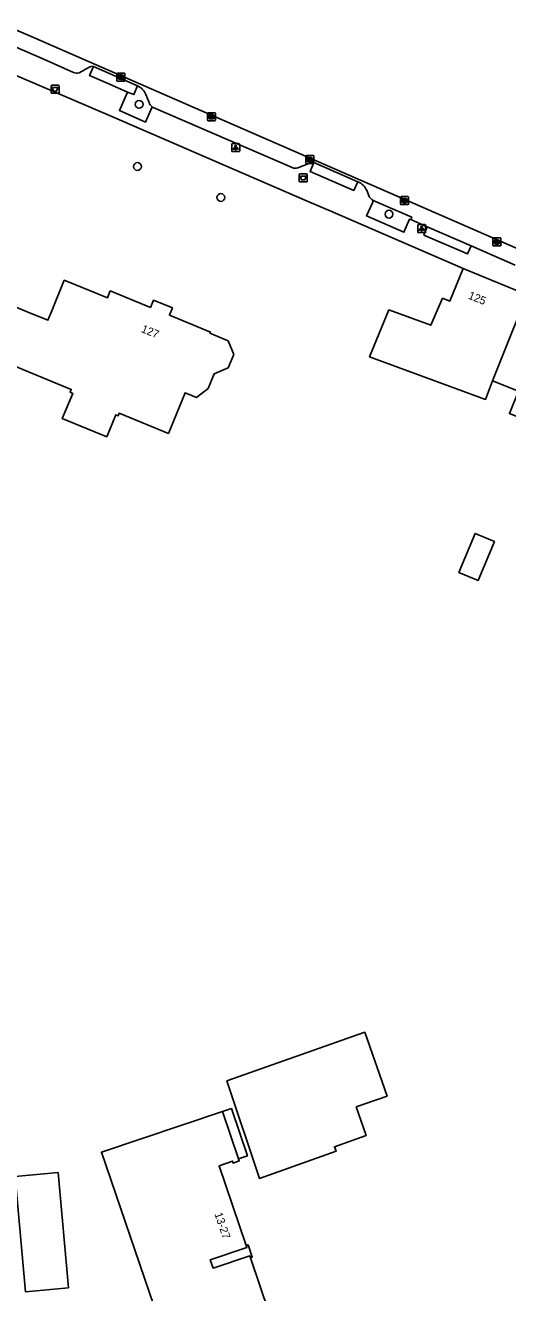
# Model space of a CAD drawing. Extents: x 159377 to 159983, y 382996 to 383595.
# Drawn here: x 159777.8 to 159838.1, y 383403.5 to 383561.8 of the extents above; entities that cross this region are included whole.
import ezdxf

# ---------------------------------------------------------------- set-up
doc = ezdxf.new("R2010")
doc.units = 0
for name, color, linetype in [('IMGEO_Afvalbak', 7, 'Continuous'), ('IMGEO_Boom', 7, 'Continuous'), ('IMGEO_Kolk', 7, 'Continuous'), ('IMGEO_Lichtpunt', 7, 'Continuous'), ('IMGEO_Pand', 7, 'Continuous'), ('IMGEO_Pand_nummerreeks', 7, 'Continuous'), ('IMGEO_Parkeervlak_open', 7, 'Continuous'), ('IMGEO_Rijbaan_lokaal_open', 7, 'Continuous'), ('IMGEO_Voetpad_op_trap', 7, 'Continuous'), ('IMGEO_Voetpad_open', 7, 'Continuous')]:
    doc.layers.add(name, color=color, linetype=linetype)

msp = doc.modelspace()

# ---------------------------------------------------------------- linework, layer by layer
at = {"layer": 'IMGEO_Afvalbak'}
for p, q in [((159781, 383553.44), (159781, 383554.24)), ((159781, 383554.24), (159781, 383553.44)), ((159781.1, 383554.34), (159781.89, 383554.34)), ((159781.89, 383554.34), (159781.1, 383554.34)), ((159781.99, 383554.24), (159781.99, 383553.44)), ((159781.99, 383553.44), (159781.99, 383554.24)), ((159781.89, 383553.34), (159781.1, 383553.34)), ((159781.1, 383553.34), (159781.89, 383553.34)), ((159812.05, 383542.36), (159812.05, 383543.16)), ((159812.05, 383543.16), (159812.05, 383542.36)), ((159812.15, 383543.26), (159812.94, 383543.26)), ((159812.94, 383543.26), (159812.15, 383543.26)), ((159813.04, 383543.16), (159813.04, 383542.36)), ((159813.04, 383542.36), (159813.04, 383543.16)), ((159812.94, 383542.26), (159812.15, 383542.26)), ((159812.15, 383542.26), (159812.94, 383542.26))]:
    msp.add_line(p, q, dxfattribs=at)
for points in [[(159781.14, 383554.05), (159781.84, 383554.05), (159781.69, 383553.58), (159781.29, 383553.58), (159781.14, 383554.05)], [(159812.19, 383542.98), (159812.89, 383542.98), (159812.74, 383542.51), (159812.34, 383542.51), (159812.19, 383542.98)]]:
    msp.add_lwpolyline(points, dxfattribs=at)
for centre, start, end in [((159781.1, 383554.24), 90, 180), ((159781.1, 383554.24), 90, 180), ((159781.89, 383554.24), 0, 90), ((159781.89, 383554.24), 360, 90), ((159781.1, 383553.44), 180, 270), ((159781.1, 383553.44), 180, 270), ((159781.89, 383553.44), 270, 0), ((159781.89, 383553.44), 270, 0), ((159812.15, 383543.16), 90, 180), ((159812.15, 383543.16), 90, 180), ((159812.94, 383543.16), 0, 90), ((159812.94, 383543.16), 360, 90), ((159812.15, 383542.36), 180, 270), ((159812.15, 383542.36), 180, 270), ((159812.94, 383542.36), 270, 0), ((159812.94, 383542.36), 270, 0)]:
    msp.add_arc(centre, 0.1, start, end, dxfattribs=at)
at = {"layer": 'IMGEO_Boom'}
for centre in [(159792.01, 383551.95), (159791.8, 383544.18), (159802.24, 383540.32), (159823.28, 383538.23)]:
    msp.add_circle(centre, 0.489, dxfattribs=at)
at = {"layer": 'IMGEO_Kolk'}
for p, q in [((159789.24, 383554.92), (159789.24, 383555.77)), ((159789.31, 383555.85), (159790.16, 383555.85)), ((159789.73, 383555.63), (159789.75, 383555.63)), ((159790.24, 383555.77), (159790.24, 383554.92)), ((159790.16, 383554.85), (159789.31, 383554.85)), ((159789.75, 383555.07), (159789.72, 383555.07)), ((159800.57, 383549.97), (159800.57, 383550.83)), ((159800.64, 383550.9), (159801.49, 383550.9)), ((159801.57, 383550.83), (159801.57, 383549.97)), ((159801.49, 383549.9), (159800.64, 383549.9)), ((159801.05, 383550.68), (159801.08, 383550.68)), ((159801.08, 383550.12), (159801.05, 383550.12)), ((159812.88, 383544.62), (159812.88, 383545.47)), ((159812.96, 383545.55), (159813.81, 383545.55)), ((159813.81, 383544.55), (159812.96, 383544.55)), ((159813.37, 383545.33), (159813.4, 383545.33)), ((159813.39, 383544.77), (159813.37, 383544.77)), ((159813.88, 383545.47), (159813.88, 383544.62)), ((159824.72, 383539.49), (159824.72, 383540.35)), ((159824.8, 383540.42), (159825.65, 383540.42)), ((159825.21, 383540.2), (159825.24, 383540.2)), ((159825.23, 383539.64), (159825.21, 383539.64)), ((159825.73, 383540.35), (159825.73, 383539.49)), ((159825.65, 383539.42), (159824.8, 383539.42)), ((159836.27, 383534.33), (159836.27, 383535.18)), ((159836.35, 383535.26), (159837.2, 383535.26)), ((159836.76, 383535.04), (159836.79, 383535.04)), ((159837.27, 383535.18), (159837.27, 383534.33)), ((159837.2, 383534.26), (159836.35, 383534.26)), ((159836.78, 383534.48), (159836.76, 383534.48))]:
    msp.add_line(p, q, dxfattribs=at)
for points in [[(159789.24, 383554.92), (159789.24, 383555.77)], [(159789.31, 383555.85), (159790.16, 383555.85)], [(159789.56, 383555.55), (159789.68, 383555.55), (159789.68, 383555.4), (159789.81, 383555.55), (159789.98, 383555.55), (159789.83, 383555.4), (159789.98, 383555.15), (159789.83, 383555.15), (159789.75, 383555.31), (159789.68, 383555.24), (159789.68, 383555.15), (159789.56, 383555.15), (159789.56, 383555.55)], [(159790.24, 383555.77), (159790.24, 383554.92)], [(159790.16, 383554.85), (159789.31, 383554.85)], [(159800.57, 383549.97), (159800.57, 383550.83)], [(159800.64, 383550.9), (159801.49, 383550.9)], [(159801.57, 383550.83), (159801.57, 383549.97)], [(159801.49, 383549.9), (159800.64, 383549.9)], [(159800.89, 383550.6), (159801.01, 383550.6), (159801.01, 383550.45), (159801.14, 383550.6), (159801.3, 383550.6), (159801.16, 383550.45), (159801.31, 383550.2), (159801.16, 383550.2), (159801.07, 383550.37), (159801.01, 383550.3), (159801.01, 383550.2), (159800.89, 383550.2), (159800.89, 383550.6)], [(159812.88, 383544.62), (159812.88, 383545.47)], [(159812.96, 383545.55), (159813.81, 383545.55)], [(159813.81, 383544.55), (159812.96, 383544.55)], [(159813.2, 383545.25), (159813.33, 383545.25), (159813.33, 383545.1), (159813.46, 383545.25), (159813.62, 383545.25), (159813.47, 383545.1), (159813.63, 383544.85), (159813.47, 383544.85), (159813.39, 383545.01), (159813.33, 383544.94), (159813.33, 383544.85), (159813.2, 383544.85), (159813.2, 383545.25)], [(159813.88, 383545.47), (159813.88, 383544.62)], [(159824.72, 383539.49), (159824.72, 383540.35)], [(159824.8, 383540.42), (159825.65, 383540.42)], [(159825.04, 383540.12), (159825.17, 383540.12), (159825.17, 383539.97), (159825.3, 383540.12), (159825.46, 383540.12), (159825.32, 383539.97), (159825.47, 383539.72), (159825.32, 383539.72), (159825.23, 383539.88), (159825.17, 383539.82), (159825.17, 383539.72), (159825.04, 383539.72), (159825.04, 383540.12)], [(159825.73, 383540.35), (159825.73, 383539.49)], [(159825.65, 383539.42), (159824.8, 383539.42)], [(159836.27, 383534.33), (159836.27, 383535.18)], [(159836.35, 383535.26), (159837.2, 383535.26)], [(159836.59, 383534.96), (159836.72, 383534.96), (159836.72, 383534.81), (159836.85, 383534.96), (159837.01, 383534.96), (159836.87, 383534.81), (159837.02, 383534.56), (159836.87, 383534.56), (159836.78, 383534.72), (159836.72, 383534.65), (159836.72, 383534.56), (159836.59, 383534.56), (159836.59, 383534.96)], [(159837.27, 383535.18), (159837.27, 383534.33)], [(159837.2, 383534.26), (159836.35, 383534.26)]]:
    msp.add_lwpolyline(points, dxfattribs=at)
for centre, start, end in [((159789.31, 383555.77), 91.552, 178.448), ((159789.31, 383555.77), 91.552, 178.448), ((159790.16, 383555.77), 1.552, 88.448), ((159790.16, 383555.77), 1.552, 88.448), ((159789.31, 383554.92), 181.552, 268.448), ((159789.31, 383554.92), 181.552, 268.448), ((159790.16, 383554.92), 271.552, 358.448), ((159790.16, 383554.92), 271.552, 358.448), ((159800.64, 383550.83), 91.552, 178.448), ((159800.64, 383550.83), 91.552, 178.448), ((159801.49, 383550.83), 1.552, 88.448), ((159801.49, 383550.83), 1.552, 88.448), ((159800.64, 383549.98), 181.552, 268.448), ((159800.64, 383549.98), 181.552, 268.448), ((159801.49, 383549.98), 271.552, 358.448), ((159801.49, 383549.98), 271.552, 358.448), ((159812.96, 383545.47), 91.552, 178.448), ((159812.96, 383545.47), 91.552, 178.448), ((159812.96, 383544.62), 181.552, 268.448), ((159812.96, 383544.62), 181.552, 268.448), ((159813.81, 383545.47), 1.552, 88.448), ((159813.81, 383545.47), 1.552, 88.448), ((159813.81, 383544.62), 271.552, 358.448), ((159813.81, 383544.62), 271.552, 358.448), ((159824.8, 383540.34), 91.552, 178.448), ((159824.8, 383540.34), 91.552, 178.448), ((159825.65, 383540.34), 1.552, 88.448), ((159825.65, 383540.34), 1.552, 88.448), ((159824.8, 383539.49), 181.552, 268.448), ((159824.8, 383539.49), 181.552, 268.448), ((159825.65, 383539.49), 271.552, 358.448), ((159825.65, 383539.49), 271.552, 358.448), ((159836.35, 383535.18), 91.552, 178.448), ((159836.35, 383535.18), 91.552, 178.448), ((159837.2, 383535.18), 1.552, 88.448), ((159837.2, 383535.18), 1.552, 88.448), ((159836.35, 383534.33), 181.552, 268.448), ((159836.35, 383534.33), 181.552, 268.448), ((159837.2, 383534.33), 271.552, 358.448), ((159837.2, 383534.33), 271.552, 358.448)]:
    msp.add_arc(centre, 0.0765, start, end, dxfattribs=at)
for centre, major_axis, ratio, start_param, end_param in [((159789.72, 383555.35), (-0.387, 0.002), 0.722429, 4.712389, 7.853982), ((159789.75, 383555.35), (-0.39, 0.002), 0.717154, 1.570796, 4.712389), ((159801.05, 383550.4), (-0.387, 0.002), 0.722429, 4.712389, 7.853982), ((159801.08, 383550.4), (-0.39, 0.002), 0.717154, 1.570796, 4.712389), ((159813.37, 383545.05), (-0.387, 0.002), 0.722429, 4.712389, 7.853982), ((159813.39, 383545.05), (-0.39, 0.002), 0.717154, 1.570796, 4.712389), ((159825.21, 383539.92), (-0.387, 0.002), 0.722429, 4.712389, 7.853982), ((159825.24, 383539.92), (-0.39, 0.002), 0.717154, 1.570796, 4.712389), ((159836.76, 383534.76), (-0.387, 0.002), 0.722429, 4.712389, 7.853982), ((159836.78, 383534.76), (-0.39, 0.002), 0.717154, 1.570796, 4.712389)]:
    msp.add_ellipse(centre, major_axis=major_axis, ratio=ratio, start_param=start_param, end_param=end_param, dxfattribs=at)
at = {"layer": 'IMGEO_Lichtpunt'}
for p, q in [((159803.59, 383546.94), (159803.59, 383546.14)), ((159803.59, 383546.94), (159803.59, 383546.14)), ((159804.49, 383547.04), (159803.69, 383547.04)), ((159804.49, 383547.04), (159803.69, 383547.04)), ((159803.69, 383546.04), (159804.49, 383546.04)), ((159803.69, 383546.04), (159804.49, 383546.04)), ((159804.59, 383546.14), (159804.59, 383546.94)), ((159804.59, 383546.14), (159804.59, 383546.94)), ((159826.86, 383536.82), (159826.86, 383536.01)), ((159826.86, 383536.82), (159826.86, 383536.01)), ((159827.77, 383536.92), (159826.96, 383536.92)), ((159827.77, 383536.92), (159826.96, 383536.92)), ((159827.86, 383536.01), (159827.86, 383536.82)), ((159827.86, 383536.01), (159827.86, 383536.82)), ((159826.96, 383535.92), (159827.77, 383535.92)), ((159826.96, 383535.92), (159827.77, 383535.92))]:
    msp.add_line(p, q, dxfattribs=at)
for points in [[(159803.97, 383546.61), (159804, 383546.58), (159803.82, 383546.32), (159803.78, 383546.34), (159803.97, 383546.61)], [(159804.07, 383546.56), (159804.11, 383546.56), (159804.11, 383546.24), (159804.07, 383546.24), (159804.07, 383546.56)], [(159804.18, 383546.58), (159804.22, 383546.61), (159804.4, 383546.34), (159804.36, 383546.32), (159804.18, 383546.58)], [(159827.24, 383536.48), (159827.28, 383536.46), (159827.09, 383536.19), (159827.05, 383536.22), (159827.24, 383536.48)], [(159827.45, 383536.46), (159827.49, 383536.48), (159827.67, 383536.22), (159827.64, 383536.19), (159827.45, 383536.46)], [(159827.34, 383536.44), (159827.39, 383536.44), (159827.39, 383536.11), (159827.34, 383536.11), (159827.34, 383536.44)]]:
    msp.add_lwpolyline(points, dxfattribs=at)
for centre in [(159804.09, 383546.74), (159827.36, 383536.62)]:
    msp.add_circle(centre, 0.0994, dxfattribs=at)
for centre, start, end in [((159803.69, 383546.94), 90, 180), ((159803.69, 383546.94), 90, 180), ((159803.69, 383546.14), 180, 270), ((159803.69, 383546.14), 180, 270), ((159804.49, 383546.94), 0, 90), ((159804.49, 383546.94), 0, 90), ((159804.49, 383546.14), 270, 0), ((159804.49, 383546.14), 270, 360), ((159826.96, 383536.82), 90, 180), ((159826.96, 383536.82), 90, 180), ((159827.77, 383536.82), 0, 90), ((159827.77, 383536.82), 0, 90), ((159826.96, 383536.01), 180, 270), ((159826.96, 383536.01), 180, 270), ((159827.77, 383536.01), 270, 0), ((159827.77, 383536.01), 270, 360)]:
    msp.add_arc(centre, 0.0946, start, end, dxfattribs=at)
at = {"layer": 'IMGEO_Pand'}
for points in [[(159836.21, 383517.42), (159835.35, 383515.09), (159820.85, 383520.42), (159823.27, 383526.27), (159828.49, 383524.34), (159829.95, 383527.73), (159830.87, 383527.36), (159832.54, 383531.46)], [(159832.54, 383531.46), (159840.57, 383528.14)], [(159803.84, 383520.71), (159803.13, 383522.41), (159800.87, 383523.34), (159800.93, 383523.49), (159795.79, 383525.6), (159796.17, 383526.51), (159793.81, 383527.48), (159793.43, 383526.57), (159788.4, 383528.64), (159788.04, 383527.77), (159782.65, 383529.98), (159781.07, 383526.14), (159780.59, 383524.98), (159777.99, 383526.04), (159774.26, 383527.58)], [(159840.57, 383528.14), (159838.74, 383523.66), (159836.21, 383517.42)], [(159836.21, 383517.42), (159839.47, 383516.1), (159838.33, 383513.32), (159841, 383512.23), (159844.55, 383520.94), (159846.3, 383525.23)], [(159775.77, 383519.53), (159783.52, 383516.34), (159783.37, 383515.97), (159783.7, 383515.84), (159782.4, 383512.69), (159787.95, 383510.42), (159789.08, 383513.17), (159789.39, 383513.04), (159789.53, 383513.36), (159795.68, 383510.83), (159797.77, 383515.91), (159799.17, 383515.33), (159800.63, 383516.46), (159801.38, 383518.28), (159803.14, 383519.01), (159803.84, 383520.71)], [(159836.46, 383497.34), (159834.05, 383498.34), (159832.03, 383493.46), (159834.45, 383492.46), (159836.46, 383497.34)], [(159819.15, 383426.67), (159823.04, 383428.04), (159820.24, 383436), (159803, 383429.93), (159807.05, 383417.75), (159816.65, 383421.13), (159816.45, 383421.71), (159820.41, 383423.1), (159819.15, 383426.67)], [(159802.44, 383426.11), (159787.29, 383421.01), (159796.84, 383393.08), (159809.72, 383397.48), (159809.62, 383397.78), (159809.38, 383397.7), (159805.93, 383407.81)], [(159804.44, 383420.18), (159802.44, 383426.11)], [(159805.41, 383409.35), (159802.01, 383419.33), (159803.68, 383419.91), (159803.77, 383419.67), (159804.53, 383419.93), (159804.44, 383420.18)], [(159783.17, 383404.08), (159777.78, 383403.59), (159776.48, 383417.99), (159781.87, 383418.47), (159783.17, 383404.08)], [(159805.93, 383407.81), (159805.85, 383408.06), (159801.27, 383406.54), (159800.91, 383407.59), (159805.49, 383409.1), (159805.41, 383409.35)]]:
    msp.add_lwpolyline(points, dxfattribs=at)
at = {"layer": 'IMGEO_Parkeervlak_open'}
for points in [[(159793.26, 383552.18), (159792.86, 383553.19)], [(159821.31, 383539.93), (159826.12, 383537.84), (159826, 383537.55)]]:
    msp.add_lwpolyline(points, dxfattribs=at)
for centre, radius, start, end in [((159790.96, 383552.37), 2.07, 23.2123, 66.0373), ((159794.53, 383552.68), 1.37, 201.4609, 228.9997)]:
    msp.add_arc(centre, radius, start, end, dxfattribs=at)
at = {"layer": 'IMGEO_Rijbaan_lokaal_open'}
msp.add_lwpolyline([(159775.31, 383561.82), (159778.12, 383560.6), (159840.65, 383533.34)], dxfattribs=at)
at = {"layer": 'IMGEO_Voetpad_op_trap'}
for points in [[(159804.44, 383420.18), (159805.55, 383420.55), (159803.55, 383426.48), (159802.44, 383426.11)], [(159805.93, 383407.81), (159806.17, 383407.89), (159805.65, 383409.43), (159805.41, 383409.35)]]:
    msp.add_lwpolyline(points, dxfattribs=at)
at = {"layer": 'IMGEO_Voetpad_open'}
for points in [[(159783.81, 383555.95), (159780.15, 383557.55), (159775.15, 383559.73)], [(159770.83, 383558.01), (159785.37, 383551.82), (159788.6, 383550.44), (159812.97, 383539.91), (159816.28, 383538.48), (159832.54, 383531.46)], [(159785.93, 383556.66), (159784.49, 383555.89)], [(159790.57, 383553.48), (159788.23, 383554.52), (159785.82, 383555.54), (159786.29, 383556.66)], [(159791.8, 383554.27), (159786.29, 383556.66)], [(159790.57, 383553.48), (159791.36, 383553.17), (159791.8, 383554.27)], [(159793.63, 383551.65), (159792.8, 383549.73), (159789.55, 383551.17), (159790.57, 383553.48)], [(159811.14, 383544.04), (159793.77, 383551.54)], [(159813.56, 383544.68), (159811.87, 383544.03)], [(159819.38, 383542.28), (159818.89, 383541.19), (159813.4, 383543.57), (159813.87, 383544.67)], [(159819.38, 383542.28), (159813.87, 383544.67)], [(159820.74, 383540.51), (159820.48, 383541.22)], [(159826, 383537.55), (159825.85, 383537.6), (159825.13, 383535.97), (159820.46, 383538.02), (159821.19, 383539.66), (159821.31, 383539.93)], [(159828.06, 383536.66), (159826, 383537.55)], [(159833.56, 383534.26), (159833.1, 383533.26), (159827.64, 383535.61), (159828.06, 383536.66)], [(159828.06, 383536.66), (159833.56, 383534.26)], [(159839.06, 383531.87), (159833.56, 383534.26)]]:
    msp.add_lwpolyline(points, dxfattribs=at)
for centre, radius, start, end in [((159784.23, 383556.81), 0.961, 243.7693, 285.9469), ((159786.11, 383556.35), 0.358, 60.5163, 121.0707), ((159794.44, 383552.58), 1.24, 228.8779, 237.1245), ((159813.71, 383544.3), 0.406, 66.7063, 111.0471), ((159811.52, 383544.89), 0.925, 246.2339, 292.5051), ((159818.67, 383540.46), 1.96, 22.8188, 68.7174), ((159822.14, 383541.33), 1.63, 210.3302, 239.2713)]:
    msp.add_arc(centre, radius, start, end, dxfattribs=at)

# ---------------------------------------------------------------- texts
at = {"layer": 'IMGEO_Pand_nummerreeks'}
for s, rotation, p in [('125', 337.8449, (159833.1, 383527.7)), ('127', 337.7119, (159792.18, 383523.53)), ('13-27', 288.8157, (159801.42, 383413.31))]:
    msp.add_text(s, height=1, rotation=rotation, dxfattribs=at).set_placement(p)

doc.saveas('drawing.dxf')
